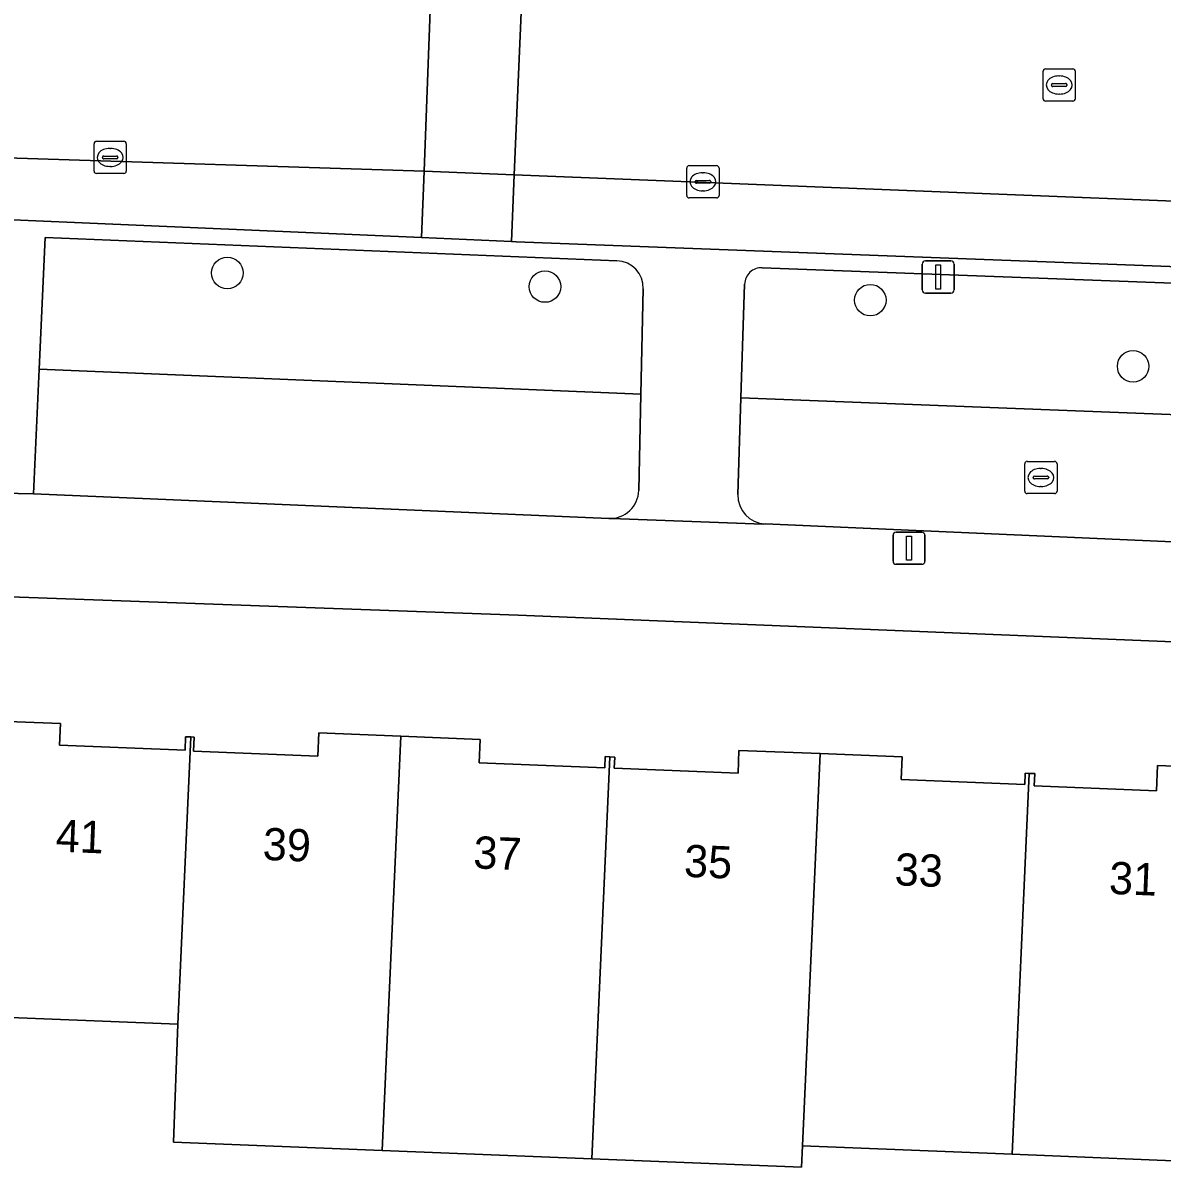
# Model space of a CAD drawing. Extents: x 161354 to 162026, y 386504 to 387460.
# Drawn here: x 161697.58 to 161732.92, y 386611.39 to 386647.05 of the extents above; entities that cross this region are included whole.
import ezdxf

# ---------------------------------------------------------------- set-up
doc = ezdxf.new("R2010")
doc.units = 0
for name, color, linetype in [('IMGEO_Boom', 7, 'Continuous'), ('IMGEO_Erf', 7, 'Continuous'), ('IMGEO_Groenvoorziening', 7, 'Continuous'), ('IMGEO_Kolk', 7, 'Continuous'), ('IMGEO_Lichtmast', 7, 'Continuous'), ('IMGEO_Pand', 7, 'Continuous'), ('IMGEO_Pand_nummerreeks', 7, 'Continuous'), ('IMGEO_Parkeervlak_open', 7, 'Continuous'), ('IMGEO_Rijbaan_lokaal_open', 7, 'Continuous'), ('IMGEO_Rioolput', 7, 'Continuous'), ('IMGEO_Voetpad_open', 7, 'Continuous')]:
    doc.layers.add(name, color=color, linetype=linetype)

msp = doc.modelspace()

# ---------------------------------------------------------------- linework, layer by layer
at = {"layer": 'IMGEO_Boom'}
for centre in [(161703.92, 386639.297), (161713.772, 386638.874), (161723.865, 386638.452), (161732.02, 386636.4)]:
    msp.add_circle(centre, 0.489, dxfattribs=at)
at = {"layer": 'IMGEO_Erf'}
for points in [[(161756.649, 386626.892), (161712.947, 386628.672), (161678.846, 386629.912)], [(161696.293, 386625.409), (161698.739, 386625.311), (161698.712, 386624.64), (161702.607, 386624.484), (161702.624, 386624.902), (161702.785, 386624.895), (161702.887, 386624.891), (161702.87, 386624.456), (161706.732, 386624.302), (161706.761, 386625.02), (161709.302, 386624.918), (161711.761, 386624.819), (161711.732, 386624.089), (161715.629, 386623.933), (161715.643, 386624.285), (161715.788, 386624.279), (161715.939, 386624.273), (161715.925, 386623.926), (161719.763, 386623.772), (161719.791, 386624.48), (161722.309, 386624.379), (161724.856, 386624.277), (161724.828, 386623.572), (161728.656, 386623.419), (161728.67, 386623.77), (161728.797, 386623.765), (161728.97, 386623.758), (161728.955, 386623.377), (161732.747, 386623.225), (161732.779, 386624.009), (161735.318, 386623.907)], [(161734.77, 386611.683), (161728.267, 386611.944), (161721.764, 386612.204), (161721.734, 386611.539), (161715.23, 386611.8), (161708.726, 386612.06), (161702.253, 386612.32), (161702.386, 386615.983), (161695.882, 386616.244), (161695.738, 386613.019), (161689.254, 386613.279), (161689.38, 386616.505), (161685.183, 386616.673), (161685.08, 386615.552), (161682.69, 386615.649), (161682.623, 386614.007), (161682.502, 386611.01)]]:
    msp.add_lwpolyline(points, dxfattribs=at)
at = {"layer": 'IMGEO_Groenvoorziening'}
for points in [[(161716.004, 386639.678), (161698.265, 386640.392), (161698.079, 386636.313), (161716.75, 386635.538), (161716.823, 386638.806)], [(161719.967, 386638.95), (161719.854, 386635.42), (161735.032, 386634.832), (161735.186, 386638.907), (161720.511, 386639.458)], [(161716.683, 386632.547), (161716.75, 386635.538), (161698.079, 386636.313), (161697.903, 386632.438), (161715.759, 386631.681)], [(161720.603, 386631.508), (161734.883, 386630.881), (161735.032, 386634.832), (161719.854, 386635.42), (161719.758, 386632.419)]]:
    msp.add_lwpolyline(points, dxfattribs=at)
for centre, radius, start, end in [((161715.971, 386638.826), 0.852, 358.6368, 87.7728), ((161720.491, 386638.934), 0.524, 87.8344, 178.2458), ((161715.797, 386632.567), 0.887, 267.5691, 358.7192), ((161720.641, 386632.39), 0.883, 178.1445, 267.5505)]:
    msp.add_arc(centre, radius, start, end, dxfattribs=at)
at = {"layer": 'IMGEO_Kolk'}
for p, q in [((161699.784, 386642.457), (161699.784, 386643.309)), ((161699.859, 386643.383), (161700.711, 386643.383)), ((161700.272, 386643.163), (161700.297, 386643.163)), ((161700.785, 386643.309), (161700.785, 386642.457)), ((161700.043, 386642.877), (161700.043, 386642.889)), ((161700.481, 386642.84), (161700.083, 386642.84)), ((161700.086, 386642.926), (161700.484, 386642.926)), ((161700.527, 386642.889), (161700.527, 386642.877)), ((161700.295, 386642.603), (161700.27, 386642.603)), ((161718.172, 386641.701), (161718.172, 386642.553)), ((161718.247, 386642.627), (161719.099, 386642.627)), ((161719.173, 386642.553), (161719.173, 386641.701)), ((161700.711, 386642.383), (161699.859, 386642.383)), ((161718.431, 386642.121), (161718.431, 386642.133)), ((161718.869, 386642.084), (161718.471, 386642.084)), ((161718.474, 386642.17), (161718.872, 386642.17)), ((161718.66, 386642.407), (161718.685, 386642.407)), ((161718.915, 386642.133), (161718.915, 386642.121)), ((161718.683, 386641.847), (161718.658, 386641.847)), ((161719.099, 386641.627), (161718.247, 386641.627))]:
    msp.add_line(p, q, dxfattribs=at)
for points in [[(161699.784, 386642.457), (161699.784, 386643.309)], [(161699.859, 386643.383), (161700.711, 386643.383)], [(161700.785, 386643.309), (161700.785, 386642.457)], [(161718.172, 386641.701), (161718.172, 386642.553)], [(161718.247, 386642.627), (161719.099, 386642.627)], [(161719.173, 386642.553), (161719.173, 386641.701)], [(161700.711, 386642.383), (161699.859, 386642.383)], [(161719.099, 386641.627), (161718.247, 386641.627)]]:
    msp.add_lwpolyline(points, dxfattribs=at)
for centre, radius, start, end in [((161699.861, 386643.307), 0.0765, 91.552, 178.448), ((161699.861, 386643.307), 0.0765, 91.552, 178.448), ((161700.709, 386643.307), 0.0765, 1.552, 88.448), ((161700.709, 386643.307), 0.0765, 1.552, 88.448), ((161700.083, 386642.886), 0.0403, 85.8775, 175.7526), ((161700.08, 386642.876), 0.0366, 178.938, 274.7102), ((161700.484, 386642.883), 0.043, 264.8664, 352.4533), ((161700.488, 386642.888), 0.0386, 1.7309, 96.639), ((161699.861, 386642.459), 0.0765, 181.552, 268.448), ((161699.861, 386642.459), 0.0765, 181.552, 268.448), ((161700.709, 386642.459), 0.0765, 271.552, 358.448), ((161700.709, 386642.459), 0.0765, 271.552, 358.448), ((161718.249, 386642.551), 0.0765, 91.552, 178.448), ((161718.249, 386642.551), 0.0765, 91.552, 178.448), ((161719.097, 386642.551), 0.0765, 1.552, 88.448), ((161719.097, 386642.551), 0.0765, 1.552, 88.448), ((161718.471, 386642.13), 0.0403, 85.8775, 175.7526), ((161718.468, 386642.12), 0.0366, 178.938, 274.7102), ((161718.872, 386642.127), 0.043, 264.8664, 352.4533), ((161718.876, 386642.132), 0.0386, 1.7309, 96.639), ((161718.249, 386641.703), 0.0765, 181.552, 268.448), ((161718.249, 386641.703), 0.0765, 181.552, 268.448), ((161719.097, 386641.703), 0.0765, 271.552, 358.448), ((161719.097, 386641.703), 0.0765, 271.552, 358.448)]:
    msp.add_arc(centre, radius, start, end, dxfattribs=at)
for centre, major_axis, ratio, start_param, end_param in [((161700.271, 386642.883), (-0.387, 0.002), 0.722429, 4.712389, 7.853982), ((161700.296, 386642.883), (-0.39, 0.002), 0.717154, 1.570796, 4.712389), ((161718.659, 386642.127), (-0.387, 0.002), 0.722429, 4.712389, 7.853982), ((161718.684, 386642.127), (-0.39, 0.002), 0.717154, 1.570796, 4.712389)]:
    msp.add_ellipse(centre, major_axis=major_axis, ratio=ratio, start_param=start_param, end_param=end_param, dxfattribs=at)
at = {"layer": 'IMGEO_Lichtmast'}
for p, q in [((161725.577, 386639.672), (161726.367, 386639.672)), ((161726.367, 386639.672), (161725.577, 386639.672)), ((161725.477, 386638.772), (161725.477, 386639.572)), ((161725.477, 386639.572), (161725.477, 386638.772)), ((161726.467, 386639.572), (161726.467, 386638.772)), ((161726.467, 386638.772), (161726.467, 386639.572)), ((161726.367, 386638.672), (161725.577, 386638.672)), ((161725.577, 386638.672), (161726.367, 386638.672)), ((161724.571, 386630.354), (161724.571, 386631.154)), ((161724.571, 386631.154), (161724.571, 386630.354)), ((161724.671, 386631.254), (161725.461, 386631.254)), ((161725.461, 386631.254), (161724.671, 386631.254)), ((161725.561, 386631.154), (161725.561, 386630.354)), ((161725.561, 386630.354), (161725.561, 386631.154)), ((161725.461, 386630.254), (161724.671, 386630.254)), ((161724.671, 386630.254), (161725.461, 386630.254))]:
    msp.add_line(p, q, dxfattribs=at)
for points in [[(161725.897, 386639.547), (161726.047, 386639.547), (161726.047, 386638.797), (161725.897, 386638.797), (161725.897, 386639.547)], [(161724.991, 386631.129), (161725.141, 386631.129), (161725.141, 386630.379), (161724.991, 386630.379), (161724.991, 386631.129)]]:
    msp.add_lwpolyline(points, dxfattribs=at)
for centre, start, end in [((161725.577, 386639.572), 90, 180), ((161725.577, 386639.572), 90, 180), ((161726.367, 386639.572), 0, 90), ((161726.367, 386639.572), 360, 90), ((161725.577, 386638.772), 180, 270), ((161725.577, 386638.772), 180, 270), ((161726.367, 386638.772), 270, 0), ((161726.367, 386638.772), 270, 0), ((161724.671, 386631.154), 90, 180), ((161724.671, 386631.154), 90, 180), ((161725.461, 386631.154), 0, 90), ((161725.461, 386631.154), 360, 90), ((161724.671, 386630.354), 180, 270), ((161724.671, 386630.354), 180, 270), ((161725.461, 386630.354), 270, 0), ((161725.461, 386630.354), 270, 0)]:
    msp.add_arc(centre, 0.1, start, end, dxfattribs=at)
at = {"layer": 'IMGEO_Pand'}
for points in [[(161702.785, 386624.895), (161702.624, 386624.902), (161702.607, 386624.484), (161698.712, 386624.64), (161698.739, 386625.311), (161696.293, 386625.409), (161695.882, 386616.244), (161702.386, 386615.983)], [(161702.386, 386615.983), (161702.253, 386612.32), (161708.726, 386612.06), (161709.302, 386624.918), (161706.761, 386625.02), (161706.732, 386624.302), (161702.87, 386624.456), (161702.887, 386624.891), (161702.785, 386624.895)], [(161708.726, 386612.06), (161715.23, 386611.8), (161715.788, 386624.279), (161715.643, 386624.285), (161715.629, 386623.933), (161711.732, 386624.089), (161711.761, 386624.819), (161709.302, 386624.918)], [(161722.309, 386624.379), (161719.791, 386624.48), (161719.763, 386623.772), (161715.925, 386623.926), (161715.939, 386624.273), (161715.788, 386624.279), (161715.23, 386611.8), (161721.734, 386611.539), (161721.764, 386612.204)], [(161721.764, 386612.204), (161728.267, 386611.944), (161728.797, 386623.765), (161728.67, 386623.77), (161728.656, 386623.419), (161724.828, 386623.572), (161724.856, 386624.277), (161722.309, 386624.379)], [(161728.267, 386611.944), (161734.77, 386611.683), (161734.904, 386614.68), (161735.318, 386623.907), (161732.779, 386624.009), (161732.747, 386623.225), (161728.955, 386623.377), (161728.97, 386623.758), (161728.797, 386623.765)]]:
    msp.add_lwpolyline(points, close=True, dxfattribs=at)
at = {"layer": 'IMGEO_Parkeervlak_open'}
for points in [[(161710.025, 386642.456), (161684.097, 386643.288)], [(161687.436, 386641.367), (161709.938, 386640.392), (161710.025, 386642.456)]]:
    msp.add_lwpolyline(points, dxfattribs=at)
for points in [[(161712.823, 386642.344), (161710.025, 386642.456), (161709.938, 386640.392), (161712.735, 386640.273)], [(161749.109, 386640.895), (161712.823, 386642.344), (161712.735, 386640.273), (161712.884, 386640.267), (161733.432, 386639.482), (161761.559, 386638.28), (161761.539, 386640.379)]]:
    msp.add_lwpolyline(points, close=True, dxfattribs=at)
at = {"layer": 'IMGEO_Rijbaan_lokaal_open'}
for points in [[(161710.274, 386649.125), (161676.751, 386650.485), (161666.695, 386650.908), (161651.334, 386651.513), (161651.06, 386644.589), (161660.892, 386644.188), (161661.129, 386644.197), (161679.181, 386643.378), (161684.097, 386643.288), (161710.025, 386642.456)], [(161713.108, 386649.066), (161710.274, 386649.125), (161710.025, 386642.456), (161712.823, 386642.344)], [(161761.932, 386647.046), (161749.864, 386647.448), (161738.887, 386648.046), (161720.876, 386648.777), (161720.322, 386648.852), (161713.108, 386649.066), (161712.823, 386642.344), (161749.109, 386640.895), (161761.539, 386640.379)]]:
    msp.add_lwpolyline(points, close=True, dxfattribs=at)
at = {"layer": 'IMGEO_Rioolput'}
for p, q in [((161729.226, 386644.704), (161729.226, 386645.556)), ((161729.301, 386645.63), (161730.153, 386645.63)), ((161729.714, 386645.41), (161729.739, 386645.41)), ((161730.227, 386645.556), (161730.227, 386644.704)), ((161729.485, 386645.124), (161729.485, 386645.136)), ((161729.923, 386645.087), (161729.525, 386645.087)), ((161729.528, 386645.173), (161729.926, 386645.173)), ((161729.969, 386645.136), (161729.969, 386645.124)), ((161730.153, 386644.63), (161729.301, 386644.63)), ((161729.737, 386644.85), (161729.712, 386644.85)), ((161728.658, 386632.524), (161728.658, 386633.376)), ((161728.733, 386633.45), (161729.585, 386633.45)), ((161729.146, 386633.23), (161729.171, 386633.23)), ((161729.659, 386633.376), (161729.659, 386632.524)), ((161728.917, 386632.944), (161728.917, 386632.956)), ((161729.355, 386632.907), (161728.957, 386632.907)), ((161728.96, 386632.993), (161729.358, 386632.993)), ((161729.401, 386632.956), (161729.401, 386632.944)), ((161729.585, 386632.45), (161728.733, 386632.45)), ((161729.169, 386632.67), (161729.144, 386632.67))]:
    msp.add_line(p, q, dxfattribs=at)
for points in [[(161729.226, 386644.704), (161729.226, 386645.556)], [(161729.301, 386645.63), (161730.153, 386645.63)], [(161730.227, 386645.556), (161730.227, 386644.704)], [(161730.153, 386644.63), (161729.301, 386644.63)], [(161728.658, 386632.524), (161728.658, 386633.376)], [(161728.733, 386633.45), (161729.585, 386633.45)], [(161729.659, 386633.376), (161729.659, 386632.524)], [(161729.585, 386632.45), (161728.733, 386632.45)]]:
    msp.add_lwpolyline(points, dxfattribs=at)
for centre, radius, start, end in [((161729.303, 386645.554), 0.0765, 91.552, 178.448), ((161729.303, 386645.554), 0.0765, 91.552, 178.448), ((161730.151, 386645.554), 0.0765, 1.552, 88.448), ((161730.151, 386645.554), 0.0765, 1.552, 88.448), ((161729.525, 386645.133), 0.0403, 85.8775, 175.7526), ((161729.522, 386645.123), 0.0366, 178.938, 274.7102), ((161729.926, 386645.13), 0.043, 264.8664, 352.4533), ((161729.93, 386645.135), 0.0386, 1.7309, 96.639), ((161729.303, 386644.706), 0.0765, 181.552, 268.448), ((161729.303, 386644.706), 0.0765, 181.552, 268.448), ((161730.151, 386644.706), 0.0765, 271.552, 358.448), ((161730.151, 386644.706), 0.0765, 271.552, 358.448), ((161728.735, 386633.374), 0.0765, 91.552, 178.448), ((161728.735, 386633.374), 0.0765, 91.552, 178.448), ((161729.583, 386633.374), 0.0765, 1.552, 88.448), ((161729.583, 386633.374), 0.0765, 1.552, 88.448), ((161728.957, 386632.953), 0.0403, 85.8775, 175.7526), ((161728.954, 386632.943), 0.0366, 178.938, 274.7102), ((161729.358, 386632.95), 0.043, 264.8664, 352.4533), ((161729.362, 386632.955), 0.0386, 1.7309, 96.639), ((161728.735, 386632.526), 0.0765, 181.552, 268.448), ((161728.735, 386632.526), 0.0765, 181.552, 268.448), ((161729.583, 386632.526), 0.0765, 271.552, 358.448), ((161729.583, 386632.526), 0.0765, 271.552, 358.448)]:
    msp.add_arc(centre, radius, start, end, dxfattribs=at)
for centre, major_axis, ratio, start_param, end_param in [((161729.713, 386645.13), (-0.387, 0.002), 0.722429, 4.712389, 7.853982), ((161729.738, 386645.13), (-0.39, 0.002), 0.717154, 1.570796, 4.712389), ((161729.145, 386632.95), (-0.387, 0.002), 0.722429, 4.712389, 7.853982), ((161729.17, 386632.95), (-0.39, 0.002), 0.717154, 1.570796, 4.712389)]:
    msp.add_ellipse(centre, major_axis=major_axis, ratio=ratio, start_param=start_param, end_param=end_param, dxfattribs=at)
at = {"layer": 'IMGEO_Voetpad_open'}
for points in [[(161675.283, 386641.649), (161680.816, 386641.077), (161684.553, 386640.936), (161697.257, 386640.457), (161697.102, 386636.355), (161696.954, 386632.461), (161697.903, 386632.438), (161698.079, 386636.313), (161698.265, 386640.392), (161716.004, 386639.678)], [(161790.065, 386638.587), (161798.609, 386638.238), (161810.5, 386637.753), (161810.525, 386638.343), (161787.515, 386639.299), (161787.18, 386639.162), (161785.064, 386637.406), (161784.723, 386637.291), (161764.376, 386638.16), (161761.559, 386638.28), (161733.432, 386639.482), (161712.884, 386640.267), (161712.735, 386640.273), (161709.938, 386640.392), (161687.436, 386641.367)], [(161720.511, 386639.458), (161735.186, 386638.907), (161735.032, 386634.832), (161734.883, 386630.881), (161735.922, 386630.898), (161736.038, 386634.53), (161736.175, 386638.834), (161748.025, 386638.382)], [(161719.758, 386632.419), (161719.854, 386635.42), (161719.967, 386638.95)], [(161716.823, 386638.806), (161716.75, 386635.538), (161716.683, 386632.547)], [(161673.558, 386638.024), (161673.249, 386630.182), (161673.185, 386628.561), (161677.231, 386628.424), (161677.235, 386628.488), (161677.253, 386628.626), (161677.284, 386628.762), (161677.327, 386628.895), (161677.381, 386629.023), (161677.446, 386629.147), (161677.523, 386629.263), (161677.609, 386629.373), (161677.705, 386629.474), (161677.809, 386629.567), (161677.922, 386629.649), (161678.041, 386629.722), (161678.166, 386629.783), (161678.296, 386629.833), (161678.431, 386629.871), (161678.568, 386629.897), (161678.707, 386629.911), (161678.846, 386629.912), (161712.947, 386628.672), (161756.649, 386626.892)], [(161784.685, 386628.885), (161752.38, 386630.122), (161752.275, 386630.118), (161747.556, 386630.39), (161747.474, 386630.4), (161735.922, 386630.898), (161734.883, 386630.881), (161720.603, 386631.508), (161720.538, 386631.503), (161715.839, 386631.673), (161715.759, 386631.681), (161697.903, 386632.438), (161696.954, 386632.461), (161678.314, 386633.201)], [(161715.759, 386631.681), (161715.839, 386631.673), (161720.538, 386631.503), (161720.603, 386631.508)]]:
    msp.add_lwpolyline(points, dxfattribs=at)
for centre, radius, start, end in [((161715.971, 386638.826), 0.852, 358.6368, 87.7728), ((161720.491, 386638.934), 0.524, 87.8344, 178.2458), ((161715.797, 386632.567), 0.887, 267.5691, 358.7192), ((161720.641, 386632.39), 0.883, 178.1445, 267.5505)]:
    msp.add_arc(centre, radius, start, end, dxfattribs=at)

# ---------------------------------------------------------------- texts
at = {"layer": 'IMGEO_Pand_nummerreeks'}
for s, rotation, p in [('41', 357.7024, (161698.582, 386621.34)), ('39', 357.7008, (161705.005, 386621.082)), ('37', 357.7008, (161711.54, 386620.82)), ('35', 357.7008, (161718.075, 386620.557)), ('33', 357.7008, (161724.611, 386620.295)), ('31', 357.7008, (161731.259, 386620.028))]:
    msp.add_text(s, height=1, rotation=rotation, dxfattribs=at).set_placement(p)

doc.saveas('drawing.dxf')
